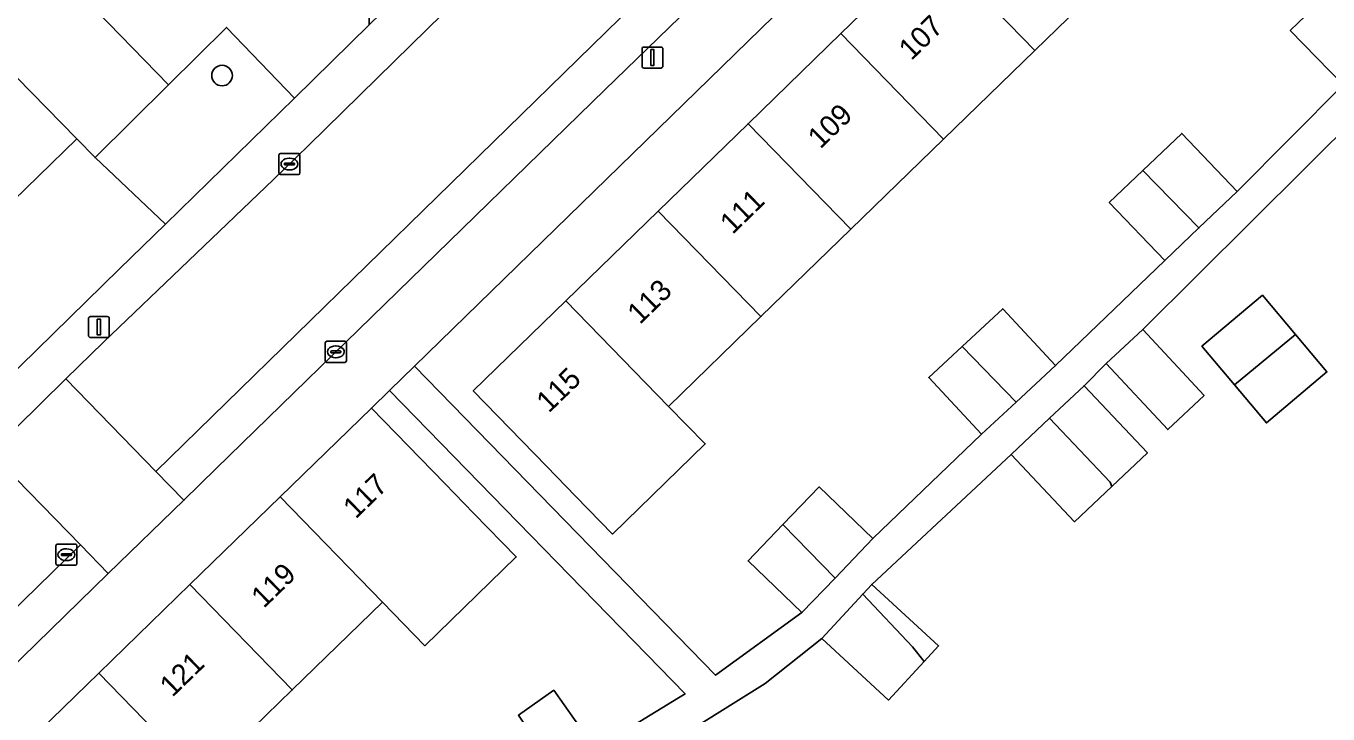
# Model space of a CAD drawing. Extents: x 159217 to 160349, y 381246 to 382172.
# Drawn here: x 159555.4 to 159617.3, y 381439.7 to 381472.4 of the extents above; entities that cross this region are included whole.
import ezdxf

# ---------------------------------------------------------------- set-up
doc = ezdxf.new("R2010")
doc.units = 0
for name, color, linetype in [('IMGEO_Boom', 7, 'Continuous'), ('IMGEO_Erf', 7, 'Continuous'), ('IMGEO_Groenvoorziening', 7, 'Continuous'), ('IMGEO_Haag', 7, 'Continuous'), ('IMGEO_Kolk', 7, 'Continuous'), ('IMGEO_Lichtmast', 7, 'Continuous'), ('IMGEO_Pand', 7, 'Continuous'), ('IMGEO_Pand_nummerreeks', 7, 'Continuous'), ('IMGEO_Parkeervlak_gesloten', 7, 'Continuous'), ('IMGEO_Parkeervlak_open', 7, 'Continuous'), ('IMGEO_Rijbaan_lokaal_gesloten', 7, 'Continuous'), ('IMGEO_Rijbaan_lokaal_open', 7, 'Continuous'), ('IMGEO_Rioolput', 7, 'Continuous'), ('IMGEO_Voetpad_open', 7, 'Continuous')]:
    doc.layers.add(name, color=color, linetype=linetype)

msp = doc.modelspace()

# ---------------------------------------------------------------- linework, layer by layer
at = {"layer": 'IMGEO_Boom'}
msp.add_circle((159564.711, 381470.055), 0.489, dxfattribs=at)
at = {"layer": 'IMGEO_Erf'}
for points in [[(159609.226, 381490.692), (159573.857, 381456.231), (159588.177, 381441.534), (159592.283, 381444.518), (159589.721, 381446.971), (159591.381, 381448.704), (159593.098, 381450.497), (159595.66, 381448.044), (159600.816, 381452.997), (159598.308, 381455.703), (159599.892, 381457.17), (159601.833, 381458.969), (159604.34, 381456.263), (159609.529, 381461.259), (159606.895, 381464.019), (159608.493, 381465.544), (159610.336, 381467.302), (159612.97, 381464.542), (159618.009, 381469.609), (159615.499, 381472.19), (159617.339, 381473.98)], [(159607.569, 381475.354), (159603.352, 381471.254), (159599.017, 381467.038), (159594.605, 381462.747), (159590.335, 381458.594), (159585.945, 381454.325), (159587.684, 381452.537), (159583.279, 381448.252), (159581.539, 381450.041), (159580.144, 381451.476), (159576.658, 381455.06), (159581.064, 381459.344), (159585.454, 381463.613), (159589.724, 381467.766), (159594.136, 381472.057), (159598.471, 381476.273)], [(159618.823, 381468.245), (159608.483, 381457.973), (159611.405, 381454.835), (159609.673, 381453.222), (159606.751, 381456.361), (159605.693, 381455.306), (159608.706, 381452.113), (159607.017, 381450.519), (159605.236, 381448.839), (159602.223, 381452.032), (159595.601, 381445.858), (159598.776, 381442.936), (159598.096, 381442.197), (159596.405, 381440.36), (159593.23, 381443.282), (159590.537, 381441.145), (159586.098, 381438.369)], [(159578.803, 381439.636), (159580.482, 381440.824), (159582.451, 381438.042), (159586.41, 381440.459), (159586.723, 381440.649), (159572.669, 381455.073), (159571.816, 381454.242), (159575.301, 381450.657), (159576.682, 381449.237), (159578.697, 381447.165), (159574.353, 381442.94), (159572.338, 381445.013), (159568.049, 381440.842), (159563.715, 381436.628)]]:
    msp.add_lwpolyline(points, dxfattribs=at)
msp.add_lwpolyline([(159611.297, 381457.182), (159614.178, 381459.606), (159615.747, 381457.742), (159617.244, 381455.962), (159614.364, 381453.538), (159612.844, 381455.344)], close=True, dxfattribs=at)
at = {"layer": 'IMGEO_Groenvoorziening'}
for points in [[(159557.81, 381467.042), (159537.084, 381488.236), (159535.126, 381489.785), (159532.686, 381487.4), (159531.626, 381486.243), (159554.14, 381463.498)], [(159562.025, 381462.991), (159568.157, 381468.986), (159564.915, 381472.347), (159562.167, 381469.621), (159558.674, 381466.158)], [(159559.843, 381460.857), (159562.025, 381462.991), (159558.674, 381466.158), (159557.81, 381467.042), (159554.14, 381463.498), (159535.841, 381445.829), (159537.906, 381443.641), (159537.412, 381443.132), (159539.479, 381440.948), (159542.513, 381443.914), (159544.065, 381445.432)]]:
    msp.add_lwpolyline(points, close=True, dxfattribs=at)
at = {"layer": 'IMGEO_Haag'}
msp.add_lwpolyline([(159562.025, 381462.991), (159568.157, 381468.986), (159564.915, 381472.347), (159562.167, 381469.621), (159558.674, 381466.158)], close=True, dxfattribs=at)
at = {"layer": 'IMGEO_Kolk'}
for p, q in [((159567.415, 381465.422), (159567.415, 381466.274)), ((159567.49, 381466.348), (159568.342, 381466.348)), ((159567.903, 381466.128), (159567.928, 381466.128)), ((159568.416, 381466.274), (159568.416, 381465.422)), ((159568.342, 381465.348), (159567.49, 381465.348)), ((159567.674, 381465.842), (159567.674, 381465.854)), ((159568.112, 381465.805), (159567.714, 381465.805)), ((159567.717, 381465.891), (159568.115, 381465.891)), ((159567.926, 381465.568), (159567.901, 381465.568)), ((159568.158, 381465.854), (159568.158, 381465.842)), ((159569.62, 381456.491), (159569.62, 381457.343)), ((159569.695, 381457.417), (159570.547, 381457.417)), ((159570.621, 381457.343), (159570.621, 381456.491)), ((159569.879, 381456.911), (159569.879, 381456.923)), ((159570.317, 381456.874), (159569.919, 381456.874)), ((159569.922, 381456.96), (159570.32, 381456.96)), ((159570.131, 381456.637), (159570.106, 381456.637)), ((159570.108, 381457.197), (159570.133, 381457.197)), ((159570.363, 381456.923), (159570.363, 381456.911)), ((159570.547, 381456.417), (159569.695, 381456.417))]:
    msp.add_line(p, q, dxfattribs=at)
for points in [[(159567.415, 381465.422), (159567.415, 381466.274)], [(159567.49, 381466.348), (159568.342, 381466.348)], [(159568.416, 381466.274), (159568.416, 381465.422)], [(159568.342, 381465.348), (159567.49, 381465.348)], [(159569.62, 381456.491), (159569.62, 381457.343)], [(159569.695, 381457.417), (159570.547, 381457.417)], [(159570.621, 381457.343), (159570.621, 381456.491)], [(159570.547, 381456.417), (159569.695, 381456.417)]]:
    msp.add_lwpolyline(points, dxfattribs=at)
for centre, radius, start, end in [((159567.492, 381466.272), 0.0765, 91.55205, 178.44795), ((159567.492, 381466.272), 0.0765, 91.55205, 178.44795), ((159567.714, 381465.851), 0.0403, 85.87752, 175.75265), ((159568.119, 381465.853), 0.0386, 1.73085, 96.63898), ((159568.34, 381466.272), 0.0765, 1.55205, 88.44795), ((159568.34, 381466.272), 0.0765, 1.55205, 88.44795), ((159567.492, 381465.424), 0.0765, 181.55205, 268.44795), ((159567.492, 381465.424), 0.0765, 181.55205, 268.44795), ((159567.711, 381465.841), 0.0366, 178.93798, 274.71019), ((159568.115, 381465.848), 0.043, 264.86636, 352.45326), ((159568.34, 381465.424), 0.0765, 271.55205, 358.44795), ((159568.34, 381465.424), 0.0765, 271.55205, 358.44795), ((159569.697, 381457.341), 0.0765, 91.55205, 178.44795), ((159569.697, 381457.341), 0.0765, 91.55205, 178.44795), ((159570.545, 381457.341), 0.0765, 1.55205, 88.44795), ((159570.545, 381457.341), 0.0765, 1.55205, 88.44795), ((159569.919, 381456.92), 0.0403, 85.87752, 175.75265), ((159569.916, 381456.91), 0.0366, 178.93798, 274.71019), ((159570.32, 381456.917), 0.043, 264.86636, 352.45326), ((159570.324, 381456.922), 0.0386, 1.73085, 96.63898), ((159569.697, 381456.493), 0.0765, 181.55205, 268.44795), ((159569.697, 381456.493), 0.0765, 181.55205, 268.44795), ((159570.545, 381456.493), 0.0765, 271.55205, 358.44795), ((159570.545, 381456.493), 0.0765, 271.55205, 358.44795)]:
    msp.add_arc(centre, radius, start, end, dxfattribs=at)
for centre, major_axis, ratio, start_param, end_param in [((159567.902, 381465.848), (-0.387, 0.002), 0.722429, 4.712389, 7.853982), ((159567.927, 381465.848), (-0.39, 0.002), 0.717154, 1.570796, 4.712389), ((159570.107, 381456.917), (-0.387, 0.002), 0.722429, 4.712389, 7.853982), ((159570.132, 381456.917), (-0.39, 0.002), 0.717154, 1.570796, 4.712389)]:
    msp.add_ellipse(centre, major_axis=major_axis, ratio=ratio, start_param=start_param, end_param=end_param, dxfattribs=at)
at = {"layer": 'IMGEO_Lichtmast'}
for p, q in [((159584.678, 381470.512), (159584.678, 381471.312)), ((159584.678, 381471.312), (159584.678, 381470.512)), ((159584.778, 381471.412), (159585.568, 381471.412)), ((159585.568, 381471.412), (159584.778, 381471.412)), ((159585.668, 381471.312), (159585.668, 381470.512)), ((159585.668, 381470.512), (159585.668, 381471.312)), ((159585.568, 381470.412), (159584.778, 381470.412)), ((159584.778, 381470.412), (159585.568, 381470.412)), ((159558.361, 381457.696), (159558.361, 381458.496)), ((159558.361, 381458.496), (159558.361, 381457.696)), ((159558.461, 381458.596), (159559.251, 381458.596)), ((159559.251, 381458.596), (159558.461, 381458.596)), ((159559.351, 381458.496), (159559.351, 381457.696)), ((159559.351, 381457.696), (159559.351, 381458.496)), ((159559.251, 381457.596), (159558.461, 381457.596)), ((159558.461, 381457.596), (159559.251, 381457.596))]:
    msp.add_line(p, q, dxfattribs=at)
for points in [[(159585.098, 381471.287), (159585.248, 381471.287), (159585.248, 381470.537), (159585.098, 381470.537), (159585.098, 381471.287)], [(159558.781, 381458.471), (159558.931, 381458.471), (159558.931, 381457.721), (159558.781, 381457.721), (159558.781, 381458.471)]]:
    msp.add_lwpolyline(points, dxfattribs=at)
for centre, start, end in [((159584.778, 381471.312), 90, 180), ((159584.778, 381471.312), 90, 180), ((159585.568, 381471.312), 0, 90), ((159585.568, 381471.312), 360, 90), ((159584.778, 381470.512), 180, 270), ((159584.778, 381470.512), 180, 270), ((159585.568, 381470.512), 270, 0), ((159585.568, 381470.512), 270, 0), ((159558.461, 381458.496), 90, 180), ((159558.461, 381458.496), 90, 180), ((159559.251, 381458.496), 0, 90), ((159559.251, 381458.496), 360, 90), ((159558.461, 381457.696), 180, 270), ((159558.461, 381457.696), 180, 270), ((159559.251, 381457.696), 270, 0), ((159559.251, 381457.696), 270, 0)]:
    msp.add_arc(centre, 0.1, start, end, dxfattribs=at)
at = {"layer": 'IMGEO_Pand'}
for points in [[(159602.688, 381480.373), (159598.471, 381476.273), (159603.352, 381471.254), (159607.569, 381475.354)], [(159599.017, 381467.038), (159603.352, 381471.254), (159598.471, 381476.273), (159594.136, 381472.057)], [(159617.339, 381473.98), (159615.499, 381472.19), (159618.009, 381469.609), (159619.849, 381471.399)], [(159599.017, 381467.038), (159594.136, 381472.057), (159589.724, 381467.766), (159594.605, 381462.747)], [(159590.335, 381458.594), (159594.605, 381462.747), (159589.724, 381467.766), (159585.454, 381463.613)], [(159608.493, 381465.544), (159611.153, 381462.809), (159612.97, 381464.542), (159610.336, 381467.302)], [(159608.493, 381465.544), (159606.895, 381464.019), (159609.529, 381461.259), (159611.153, 381462.809)], [(159581.064, 381459.344), (159585.945, 381454.325), (159590.335, 381458.594), (159585.454, 381463.613)], [(159581.064, 381459.344), (159576.658, 381455.06), (159580.144, 381451.476), (159581.539, 381450.041), (159583.279, 381448.252), (159587.684, 381452.537), (159585.945, 381454.325)], [(159615.747, 381457.742), (159614.178, 381459.606), (159611.297, 381457.182), (159612.844, 381455.344)], [(159599.892, 381457.17), (159602.464, 381454.524), (159604.34, 381456.263), (159601.833, 381458.969)], [(159609.673, 381453.222), (159611.405, 381454.835), (159608.483, 381457.973), (159606.751, 381456.361)], [(159615.747, 381457.742), (159612.844, 381455.344), (159614.364, 381453.538), (159617.244, 381455.962)], [(159599.892, 381457.17), (159598.308, 381455.703), (159600.816, 381452.997), (159602.464, 381454.524)], [(159604.057, 381453.762), (159606.939, 381450.72), (159607.017, 381450.519), (159608.706, 381452.113), (159605.693, 381455.306)], [(159571.816, 381454.242), (159567.473, 381450.018), (159572.338, 381445.013), (159574.353, 381442.94), (159578.697, 381447.165), (159576.682, 381449.237), (159575.301, 381450.657)], [(159604.057, 381453.762), (159602.223, 381452.032), (159605.236, 381448.839), (159607.017, 381450.519), (159606.939, 381450.72)], [(159593.855, 381446.16), (159595.66, 381448.044), (159593.098, 381450.497), (159591.381, 381448.704)], [(159563.183, 381445.848), (159568.049, 381440.842), (159572.338, 381445.013), (159567.473, 381450.018)], [(159593.855, 381446.16), (159591.381, 381448.704), (159589.721, 381446.971), (159592.283, 381444.518)], [(159563.715, 381436.628), (159568.049, 381440.842), (159563.183, 381445.848), (159558.85, 381441.633)], [(159598.096, 381442.197), (159598.776, 381442.936), (159595.601, 381445.858), (159595.176, 381445.396), (159597.545, 381442.895)], [(159598.096, 381442.197), (159597.545, 381442.895), (159595.176, 381445.396), (159593.23, 381443.282), (159596.405, 381440.36)], [(159563.715, 381436.628), (159558.85, 381441.633), (159554.351, 381437.259), (159557.837, 381433.675), (159559.218, 381432.254)], [(159580.694, 381436.798), (159582.451, 381438.042), (159580.482, 381440.824), (159578.803, 381439.636)]]:
    msp.add_lwpolyline(points, close=True, dxfattribs=at)
at = {"layer": 'IMGEO_Parkeervlak_gesloten'}
msp.add_lwpolyline([(159605.042, 381493.695), (159561.561, 381451.233), (159562.895, 381449.863), (159564.426, 381451.368), (159582.905, 381469.38), (159599.187, 381485.169)], dxfattribs=at)
msp.add_lwpolyline([(159534.67, 381424.666), (159536.935, 381424.866), (159537.017, 381424.873), (159537.098, 381424.887), (159537.177, 381424.909), (159537.255, 381424.937), (159537.329, 381424.973), (159537.4, 381425.014), (159537.466, 381425.062), (159537.529, 381425.116), (159537.586, 381425.175), (159537.603, 381425.195), (159537.76, 381425.355), (159552.45, 381439.703), (159559.294, 381446.379), (159557.976, 381447.733), (159534.231, 381424.544), (159534.357, 381424.592), (159534.512, 381424.636)], close=True, dxfattribs=at)
at = {"layer": 'IMGEO_Parkeervlak_open'}
msp.add_lwpolyline([(159537.084, 381488.236), (159557.81, 381467.042), (159558.674, 381466.158), (159562.167, 381469.621), (159558.742, 381473.134), (159540.616, 381491.711)], close=True, dxfattribs=at)
at = {"layer": 'IMGEO_Rijbaan_lokaal_gesloten'}
for points in [[(159579.617, 381477.325), (159573.71, 381471.509), (159568.824, 381466.734), (159567.162, 381465.109), (159559.073, 381457.375), (159557.278, 381455.629), (159561.561, 381451.233), (159605.042, 381493.695)], [(159534.231, 381424.544), (159557.976, 381447.733), (159553.707, 381452.118)]]:
    msp.add_lwpolyline(points, dxfattribs=at)
at = {"layer": 'IMGEO_Rijbaan_lokaal_open'}
for points in [[(159563.294, 381500), (159559.328, 381504.05), (159556.306, 381507.151), (159549.039, 381500), (159541.068, 381492.156), (159540.616, 381491.711), (159558.742, 381473.134), (159562.167, 381469.621), (159564.915, 381472.347), (159568.157, 381468.986), (159571.706, 381472.473), (159571.684, 381476.43), (159579.172, 381483.767), (159574.769, 381488.282)], [(159557.278, 381455.629), (159553.707, 381452.118), (159557.976, 381447.733), (159559.294, 381446.379), (159562.895, 381449.863), (159561.561, 381451.233)]]:
    msp.add_lwpolyline(points, close=True, dxfattribs=at)
at = {"layer": 'IMGEO_Rioolput'}
for p, q in [((159556.811, 381446.845), (159556.811, 381447.697)), ((159556.886, 381447.771), (159557.738, 381447.771)), ((159557.299, 381447.551), (159557.324, 381447.551)), ((159557.812, 381447.697), (159557.812, 381446.845)), ((159557.738, 381446.771), (159556.886, 381446.771)), ((159557.07, 381447.265), (159557.07, 381447.277)), ((159557.508, 381447.228), (159557.11, 381447.228)), ((159557.113, 381447.314), (159557.511, 381447.314)), ((159557.322, 381446.991), (159557.297, 381446.991)), ((159557.554, 381447.277), (159557.554, 381447.265))]:
    msp.add_line(p, q, dxfattribs=at)
for points in [[(159556.811, 381446.845), (159556.811, 381447.697)], [(159556.886, 381447.771), (159557.738, 381447.771)], [(159557.812, 381447.697), (159557.812, 381446.845)], [(159557.738, 381446.771), (159556.886, 381446.771)]]:
    msp.add_lwpolyline(points, dxfattribs=at)
for centre, radius, start, end in [((159556.888, 381447.695), 0.0765, 91.55205, 178.44795), ((159556.888, 381447.695), 0.0765, 91.55205, 178.44795), ((159557.736, 381447.695), 0.0765, 1.55205, 88.44795), ((159557.736, 381447.695), 0.0765, 1.55205, 88.44795), ((159556.888, 381446.847), 0.0765, 181.55205, 268.44795), ((159556.888, 381446.847), 0.0765, 181.55205, 268.44795), ((159557.11, 381447.274), 0.0403, 85.87752, 175.75265), ((159557.107, 381447.264), 0.0366, 178.93798, 274.71019), ((159557.511, 381447.271), 0.043, 264.86636, 352.45326), ((159557.515, 381447.276), 0.0386, 1.73085, 96.63898), ((159557.736, 381446.847), 0.0765, 271.55205, 358.44795), ((159557.736, 381446.847), 0.0765, 271.55205, 358.44795)]:
    msp.add_arc(centre, radius, start, end, dxfattribs=at)
for centre, major_axis, ratio, start_param, end_param in [((159557.298, 381447.271), (-0.387, 0.002), 0.722429, 4.712389, 7.853982), ((159557.323, 381447.271), (-0.39, 0.002), 0.717154, 1.570796, 4.712389)]:
    msp.add_ellipse(centre, major_axis=major_axis, ratio=ratio, start_param=start_param, end_param=end_param, dxfattribs=at)
at = {"layer": 'IMGEO_Voetpad_open'}
for points in [[(159600.974, 381497.967), (159601.322, 381498.388), (159601.631, 381498.839), (159601.898, 381499.315), (159602.122, 381499.813), (159602.192, 381500), (159602.356, 381500.544), (159602.47, 381501.1), (159602.535, 381501.664), (159602.548, 381502.232), (159598.343, 381498.393), (159586.111, 381486.49), (159584.818, 381485.232), (159571.706, 381472.473), (159568.157, 381468.986), (159562.025, 381462.991), (159559.843, 381460.857), (159544.065, 381445.432)], [(159539.277, 381422.576), (159544.261, 381427.431), (159554.351, 381437.259), (159558.85, 381441.633), (159563.183, 381445.848), (159567.473, 381450.018), (159571.816, 381454.242), (159572.669, 381455.073), (159573.857, 381456.231), (159609.226, 381490.692), (159611.723, 381493.938)], [(159599.187, 381485.169), (159582.905, 381469.38), (159564.426, 381451.368), (159562.895, 381449.863), (159559.294, 381446.379), (159552.45, 381439.703)], [(159533.511, 381432.388), (159551.139, 381449.604), (159553.707, 381452.118), (159557.278, 381455.629), (159559.073, 381457.375), (159567.162, 381465.109), (159568.824, 381466.734), (159573.71, 381471.509), (159579.617, 381477.325), (159583.4, 381481.11), (159583.978, 381480.527)], [(159618.009, 381469.609), (159612.97, 381464.542), (159611.153, 381462.809), (159609.529, 381461.259), (159604.34, 381456.263), (159602.464, 381454.524), (159600.816, 381452.997), (159595.66, 381448.044), (159593.855, 381446.16), (159592.283, 381444.518), (159588.177, 381441.534), (159573.857, 381456.231), (159572.669, 381455.073), (159586.723, 381440.649), (159586.41, 381440.459), (159582.451, 381438.042)], [(159586.098, 381438.369), (159590.537, 381441.145), (159593.23, 381443.282), (159595.176, 381445.396), (159595.601, 381445.858), (159602.223, 381452.032), (159604.057, 381453.762), (159605.693, 381455.306), (159606.751, 381456.361), (159608.483, 381457.973), (159618.823, 381468.245)]]:
    msp.add_lwpolyline(points, dxfattribs=at)

# ---------------------------------------------------------------- texts
at = {"layer": 'IMGEO_Pand_nummerreeks'}
for s, rotation, p in [('107', 44.20078, (159597.483, 381470.738)), ('109', 44.20078, (159593.158, 381466.532)), ('111', 44.20078, (159588.981, 381462.468)), ('113', 44.20078, (159584.575, 381458.185)), ('115', 44.20078, (159580.25, 381453.979)), ('117', 44.19796, (159571.064, 381448.935)), ('119', 44.19836, (159566.696, 381444.689)), ('121', 44.19836, (159562.345, 381440.459))]:
    msp.add_text(s, height=1, rotation=rotation, dxfattribs=at).set_placement(p)

doc.saveas('drawing.dxf')
